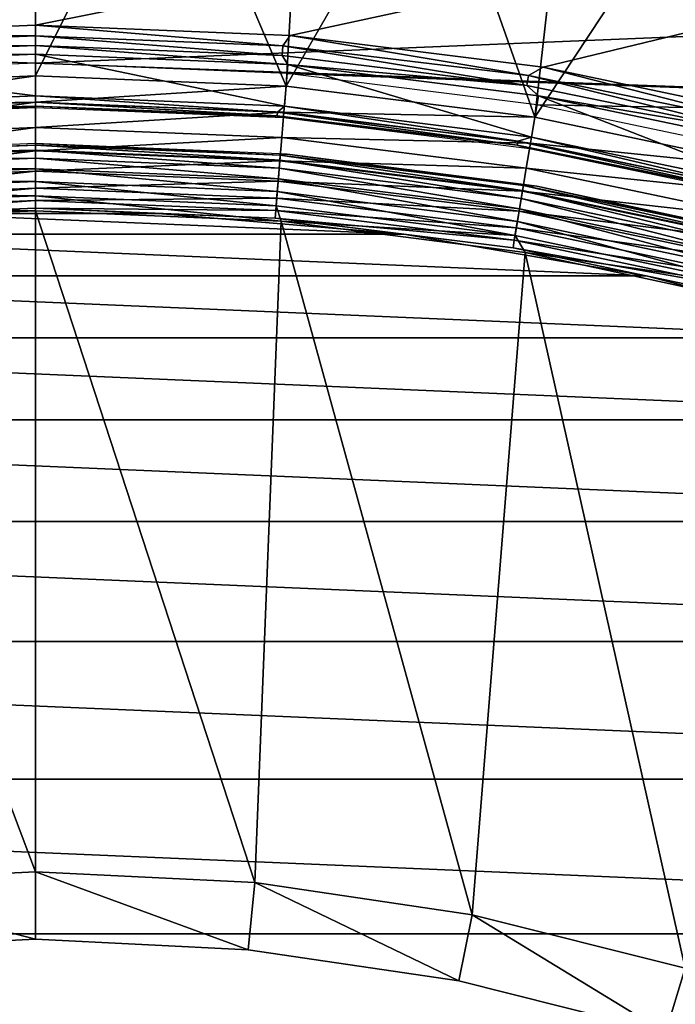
# Model space of a CAD drawing. Header units: millimetres. Extents: x -43.6 to 43.6, y -43.6 to 43.6.
# Tile 275 of 350: x -0.1 to 4.7, y 15.6 to 22.9. Entities that reach past the tile are written whole.
import ezdxf

# ---------------------------------------------------------------- set-up
doc = ezdxf.new("R2010")
doc.units = ezdxf.units.MM
doc.header["$LTSCALE"] = 65.185185
for name, color, linetype in [('100', 7, 'CONTINUOUS'), ('101', 7, 'CONTINUOUS'), ('25', 7, 'CONTINUOUS'), ('27', 7, 'CONTINUOUS'), ('30', 7, 'CONTINUOUS'), ('34', 7, 'CONTINUOUS'), ('35', 7, 'CONTINUOUS'), ('36', 7, 'CONTINUOUS'), ('37', 7, 'CONTINUOUS'), ('379', 7, 'CONTINUOUS'), ('38', 7, 'CONTINUOUS'), ('380', 7, 'CONTINUOUS'), ('39', 7, 'CONTINUOUS'), ('40', 7, 'CONTINUOUS'), ('41', 7, 'CONTINUOUS'), ('51', 7, 'CONTINUOUS'), ('96', 7, 'CONTINUOUS'), ('97', 7, 'CONTINUOUS'), ('98', 7, 'CONTINUOUS'), ('99', 7, 'CONTINUOUS')]:
    doc.layers.add(name, color=color, linetype=linetype)

msp = doc.modelspace()

# ---------------------------------------------------------------- linework, layer by layer
at = {"layer": '100', "color": 2, "linetype": 'CONTINUOUS'}
for points in [[(1.8458, 22.2751, -7.8877), (0, 22.3514, -7.8877), (1.7947, 22.2316, -7.9515), (1.8458, 22.2751, -7.8877)], [(0, 22.3514, -7.8877), (0, 22.304, -7.9515), (1.7947, 22.2316, -7.9515), (0, 22.3514, -7.8877)], [(0, 22.2749, -8.0257), (1.7924, 22.2027, -8.0257), (0, 22.304, -7.9515), (0, 22.2749, -8.0257)], [(0, 22.304, -7.9515), (1.7924, 22.2027, -8.0257), (1.7947, 22.2316, -7.9515), (0, 22.304, -7.9515)], [(0, 22.2664, -8.1049), (1.8387, 22.1904, -8.1049), (0, 22.2749, -8.0257), (0, 22.2664, -8.1049)], [(0, 22.2749, -8.0257), (1.8387, 22.1904, -8.1049), (1.7924, 22.2027, -8.0257), (0, 22.2749, -8.0257)], [(1.8458, 22.2751, -7.8877), (1.7947, 22.2316, -7.9515), (3.5778, 22.0151, -7.9515), (1.8458, 22.2751, -7.8877)], [(3.6789, 22.0466, -7.8877), (1.8458, 22.2751, -7.8877), (3.5778, 22.0151, -7.9515), (3.6789, 22.0466, -7.8877)], [(1.7924, 22.2027, -8.0257), (3.5731, 21.9864, -8.0257), (1.7947, 22.2316, -7.9515), (1.7924, 22.2027, -8.0257)], [(1.7924, 22.2027, -8.0257), (1.8387, 22.1904, -8.1049), (3.5731, 21.9864, -8.0257), (1.7924, 22.2027, -8.0257)], [(1.7947, 22.2316, -7.9515), (3.5731, 21.9864, -8.0257), (3.5778, 22.0151, -7.9515), (1.7947, 22.2316, -7.9515)], [(1.8387, 22.1904, -8.1049), (3.6649, 21.9627, -8.1049), (3.5731, 21.9864, -8.0257), (1.8387, 22.1904, -8.1049)], [(3.6789, 22.0466, -7.8877), (3.5778, 22.0151, -7.9515), (5.3377, 21.6558, -7.9515), (3.6789, 22.0466, -7.8877)], [(5.4869, 21.6675, -7.8877), (3.6789, 22.0466, -7.8877), (5.3377, 21.6558, -7.9515), (5.4869, 21.6675, -7.8877)], [(3.5731, 21.9864, -8.0257), (5.3307, 21.6276, -8.0257), (3.5778, 22.0151, -7.9515), (3.5731, 21.9864, -8.0257)], [(3.5731, 21.9864, -8.0257), (3.6649, 21.9627, -8.1049), (5.3307, 21.6276, -8.0257), (3.5731, 21.9864, -8.0257)], [(3.5778, 22.0151, -7.9515), (5.3307, 21.6276, -8.0257), (5.3377, 21.6558, -7.9515), (3.5778, 22.0151, -7.9515)], [(3.6649, 21.9627, -8.1049), (5.4661, 21.5851, -8.1049), (5.3307, 21.6276, -8.0257), (3.6649, 21.9627, -8.1049)]]:
    msp.add_3dface(points, dxfattribs=at)
at = {"layer": '101', "color": 2, "linetype": 'CONTINUOUS'}
for points in [[(0, 22.3514, -7.8877), (-1.8458, 22.2751, -7.8877), (0, 22.304, -7.9515), (0, 22.3514, -7.8877)], [(0, 22.304, -7.9515), (-1.8458, 22.2751, -7.8877), (-1.7947, 22.2316, -7.9515), (0, 22.304, -7.9515)], [(-1.8387, 22.1904, -8.1049), (0, 22.2664, -8.1049), (-1.7924, 22.2027, -8.0257), (-1.8387, 22.1904, -8.1049)], [(0, 22.2749, -8.0257), (0, 22.304, -7.9515), (-1.7947, 22.2316, -7.9515), (0, 22.2749, -8.0257)], [(-1.7924, 22.2027, -8.0257), (0, 22.2749, -8.0257), (-1.7947, 22.2316, -7.9515), (-1.7924, 22.2027, -8.0257)], [(0, 22.2664, -8.1049), (0, 22.2749, -8.0257), (-1.7924, 22.2027, -8.0257), (0, 22.2664, -8.1049)]]:
    msp.add_3dface(points, dxfattribs=at)
at = {"layer": '25', "color": 7, "linetype": 'CONTINUOUS'}
for points in [[(-0.9125, 21.4806, -12.8785), (0.9125, 21.4806, -12.8785), (-0.9125, 21.4806, -26.7285), (-0.9125, 21.4806, -12.8785)], [(-0.9125, 21.4806, -26.7285), (0.9125, 21.4806, -12.8785), (0.9125, 21.4806, -26.7285), (-0.9125, 21.4806, -26.7285)], [(0.9125, 21.4806, -12.8785), (2.7309, 21.3259, -12.8785), (0.9125, 21.4806, -26.7285), (0.9125, 21.4806, -12.8785)], [(0.9125, 21.4806, -26.7285), (2.7309, 21.3259, -12.8785), (2.7309, 21.3259, -26.7285), (0.9125, 21.4806, -26.7285)], [(2.7309, 21.3259, -12.8785), (4.5296, 21.0174, -12.8785), (2.7309, 21.3259, -26.7285), (2.7309, 21.3259, -12.8785)], [(2.7309, 21.3259, -26.7285), (4.5296, 21.0174, -12.8785), (4.5296, 21.0174, -26.7285), (2.7309, 21.3259, -26.7285)], [(4.5296, 21.0174, -12.8785), (6.2957, 20.5576, -12.8785), (4.5296, 21.0174, -26.7285), (4.5296, 21.0174, -12.8785)], [(4.5296, 21.0174, -26.7285), (6.2957, 20.5576, -12.8785), (6.2957, 20.5576, -26.7285), (4.5296, 21.0174, -26.7285)]]:
    msp.add_3dface(points, dxfattribs=at)
at = {"layer": '27', "color": 7, "linetype": 'CONTINUOUS'}
for points in [[(0, 22.5, -11.8785), (-1.8581, 22.4231, -11.8785), (0, 24.5, -11.8785), (0, 22.5, -11.8785)], [(0, 24.5, -11.8785), (-1.8581, 22.4231, -11.8785), (-0.9861, 24.4802, -11.8785), (0, 24.5, -11.8785)], [(0.9861, 24.4802, -11.8785), (0, 22.5, -11.8785), (0, 24.5, -11.8785), (0.9861, 24.4802, -11.8785)], [(1.8581, 22.4231, -11.8785), (0, 22.5, -11.8785), (0.9861, 24.4802, -11.8785), (1.8581, 22.4231, -11.8785)], [(1.9708, 24.4206, -11.8785), (1.8581, 22.4231, -11.8785), (0.9861, 24.4802, -11.8785), (1.9708, 24.4206, -11.8785)], [(2.9526, 24.3214, -11.8785), (1.8581, 22.4231, -11.8785), (1.9708, 24.4206, -11.8785), (2.9526, 24.3214, -11.8785)], [(3.7034, 22.1931, -11.8785), (1.8581, 22.4231, -11.8785), (2.9526, 24.3214, -11.8785), (3.7034, 22.1931, -11.8785)], [(3.9295, 24.1828, -11.8785), (3.7034, 22.1931, -11.8785), (2.9526, 24.3214, -11.8785), (3.9295, 24.1828, -11.8785)], [(4.9001, 24.005, -11.8785), (3.7034, 22.1931, -11.8785), (3.9295, 24.1828, -11.8785), (4.9001, 24.005, -11.8785)], [(5.5236, 21.8115, -11.8785), (3.7034, 22.1931, -11.8785), (4.9001, 24.005, -11.8785), (5.5236, 21.8115, -11.8785)]]:
    msp.add_3dface(points, dxfattribs=at)
at = {"layer": '30', "color": 7, "linetype": 'CONTINUOUS'}
for points in [[(-1.8581, 22.4231, -11.8785), (0, 22.5, -11.8785), (-1.842, 22.2299, -11.8975), (-1.8581, 22.4231, -11.8785)], [(0, 22.5, -11.8785), (0, 22.3061, -11.8975), (-1.842, 22.2299, -11.8975), (0, 22.5, -11.8785)], [(0, 22.5, -11.8785), (1.8581, 22.4231, -11.8785), (0, 22.3061, -11.8975), (0, 22.5, -11.8785)], [(1.8581, 22.4231, -11.8785), (1.842, 22.2299, -11.8975), (0, 22.3061, -11.8975), (1.8581, 22.4231, -11.8785)], [(1.8581, 22.4231, -11.8785), (3.7034, 22.1931, -11.8785), (1.842, 22.2299, -11.8975), (1.8581, 22.4231, -11.8785)], [(0, 22.3061, -11.8975), (-1.8265, 22.0427, -11.9543), (-1.842, 22.2299, -11.8975), (0, 22.3061, -11.8975)], [(0, 22.1182, -11.9543), (-1.8265, 22.0427, -11.9543), (0, 22.3061, -11.8975), (0, 22.1182, -11.9543)], [(1.842, 22.2299, -11.8975), (0, 22.1182, -11.9543), (0, 22.3061, -11.8975), (1.842, 22.2299, -11.8975)], [(1.8265, 22.0427, -11.9543), (0, 22.1182, -11.9543), (1.842, 22.2299, -11.8975), (1.8265, 22.0427, -11.9543)], [(3.6715, 22.0018, -11.8975), (1.8265, 22.0427, -11.9543), (1.842, 22.2299, -11.8975), (3.6715, 22.0018, -11.8975)], [(3.7034, 22.1931, -11.8785), (3.6715, 22.0018, -11.8975), (1.842, 22.2299, -11.8975), (3.7034, 22.1931, -11.8785)], [(3.7034, 22.1931, -11.8785), (5.5236, 21.8115, -11.8785), (3.6715, 22.0018, -11.8975), (3.7034, 22.1931, -11.8785)], [(0, 22.1182, -11.9543), (-1.8122, 21.8701, -12.0466), (-1.8265, 22.0427, -11.9543), (0, 22.1182, -11.9543)], [(0, 21.9451, -12.0466), (-1.8122, 21.8701, -12.0466), (0, 22.1182, -11.9543), (0, 21.9451, -12.0466)], [(1.8265, 22.0427, -11.9543), (0, 21.9451, -12.0466), (0, 22.1182, -11.9543), (1.8265, 22.0427, -11.9543)], [(1.8122, 21.8701, -12.0466), (0, 21.9451, -12.0466), (1.8265, 22.0427, -11.9543), (1.8122, 21.8701, -12.0466)], [(3.6405, 21.8166, -11.9543), (1.8122, 21.8701, -12.0466), (1.8265, 22.0427, -11.9543), (3.6405, 21.8166, -11.9543)], [(3.6405, 21.8166, -11.9543), (1.8265, 22.0427, -11.9543), (3.6715, 22.0018, -11.8975), (3.6405, 21.8166, -11.9543)], [(5.4758, 21.6235, -11.8975), (3.6405, 21.8166, -11.9543), (3.6715, 22.0018, -11.8975), (5.4758, 21.6235, -11.8975)], [(5.5236, 21.8115, -11.8785), (5.4758, 21.6235, -11.8975), (3.6715, 22.0018, -11.8975), (5.5236, 21.8115, -11.8785)], [(0, 21.9451, -12.0466), (-1.7997, 21.7189, -12.171), (-1.8122, 21.8701, -12.0466), (0, 21.9451, -12.0466)], [(0, 21.7933, -12.171), (-1.7997, 21.7189, -12.171), (0, 21.9451, -12.0466), (0, 21.7933, -12.171)], [(1.8122, 21.8701, -12.0466), (0, 21.7933, -12.171), (0, 21.9451, -12.0466), (1.8122, 21.8701, -12.0466)], [(1.7997, 21.7189, -12.171), (0, 21.7933, -12.171), (1.8122, 21.8701, -12.0466), (1.7997, 21.7189, -12.171)], [(3.612, 21.6458, -12.0466), (1.7997, 21.7189, -12.171), (1.8122, 21.8701, -12.0466), (3.612, 21.6458, -12.0466)], [(3.612, 21.6458, -12.0466), (1.8122, 21.8701, -12.0466), (3.6405, 21.8166, -11.9543), (3.612, 21.6458, -12.0466)], [(0, 21.7933, -12.171), (-1.7894, 21.5947, -12.3226), (-1.7997, 21.7189, -12.171), (0, 21.7933, -12.171)], [(0, 21.6687, -12.3226), (-1.7894, 21.5947, -12.3226), (0, 21.7933, -12.171), (0, 21.6687, -12.3226)], [(1.7997, 21.7189, -12.171), (0, 21.6687, -12.3226), (0, 21.7933, -12.171), (1.7997, 21.7189, -12.171)], [(5.4297, 21.4414, -11.9543), (3.612, 21.6458, -12.0466), (3.6405, 21.8166, -11.9543), (5.4297, 21.4414, -11.9543)], [(5.4297, 21.4414, -11.9543), (3.6405, 21.8166, -11.9543), (5.4758, 21.6235, -11.8975), (5.4297, 21.4414, -11.9543)], [(1.7894, 21.5947, -12.3226), (0, 21.6687, -12.3226), (1.7997, 21.7189, -12.171), (1.7894, 21.5947, -12.3226)], [(3.5871, 21.4961, -12.171), (1.7894, 21.5947, -12.3226), (1.7997, 21.7189, -12.171), (3.5871, 21.4961, -12.171)], [(3.5871, 21.4961, -12.171), (1.7997, 21.7189, -12.171), (3.612, 21.6458, -12.0466), (3.5871, 21.4961, -12.171)], [(0, 21.6687, -12.3226), (-1.7817, 21.5025, -12.4957), (-1.7894, 21.5947, -12.3226), (0, 21.6687, -12.3226)], [(0, 21.5762, -12.4957), (-1.7817, 21.5025, -12.4957), (0, 21.6687, -12.3226), (0, 21.5762, -12.4957)], [(1.7894, 21.5947, -12.3226), (0, 21.5762, -12.4957), (0, 21.6687, -12.3226), (1.7894, 21.5947, -12.3226)], [(5.3872, 21.2736, -12.0466), (3.5871, 21.4961, -12.171), (3.612, 21.6458, -12.0466), (5.3872, 21.2736, -12.0466)], [(5.3872, 21.2736, -12.0466), (3.612, 21.6458, -12.0466), (5.4297, 21.4414, -11.9543), (5.3872, 21.2736, -12.0466)], [(0, 21.5762, -12.4957), (-1.777, 21.4457, -12.6834), (-1.7817, 21.5025, -12.4957), (0, 21.5762, -12.4957)], [(0, 21.5192, -12.6834), (-1.777, 21.4457, -12.6834), (0, 21.5762, -12.4957), (0, 21.5192, -12.6834)], [(1.7817, 21.5025, -12.4957), (0, 21.5762, -12.4957), (1.7894, 21.5947, -12.3226), (1.7817, 21.5025, -12.4957)], [(1.7817, 21.5025, -12.4957), (0, 21.5192, -12.6834), (0, 21.5762, -12.4957), (1.7817, 21.5025, -12.4957)], [(3.5666, 21.3732, -12.3226), (1.7817, 21.5025, -12.4957), (1.7894, 21.5947, -12.3226), (3.5666, 21.3732, -12.3226)], [(3.5666, 21.3732, -12.3226), (1.7894, 21.5947, -12.3226), (3.5871, 21.4961, -12.171), (3.5666, 21.3732, -12.3226)], [(0, 21.5192, -12.6834), (-0.9125, 21.4806, -12.8785), (-1.777, 21.4457, -12.6834), (0, 21.5192, -12.6834)], [(0.9125, 21.4806, -12.8785), (-0.9125, 21.4806, -12.8785), (0, 21.5192, -12.6834), (0.9125, 21.4806, -12.8785)], [(1.777, 21.4457, -12.6834), (0.9125, 21.4806, -12.8785), (0, 21.5192, -12.6834), (1.777, 21.4457, -12.6834)], [(1.777, 21.4457, -12.6834), (0, 21.5192, -12.6834), (1.7817, 21.5025, -12.4957), (1.777, 21.4457, -12.6834)], [(2.7309, 21.3259, -12.8785), (0.9125, 21.4806, -12.8785), (1.777, 21.4457, -12.6834), (2.7309, 21.3259, -12.8785)], [(3.5513, 21.2819, -12.4957), (1.777, 21.4457, -12.6834), (1.7817, 21.5025, -12.4957), (3.5513, 21.2819, -12.4957)], [(3.5513, 21.2819, -12.4957), (1.7817, 21.5025, -12.4957), (3.5666, 21.3732, -12.3226), (3.5513, 21.2819, -12.4957)], [(5.3499, 21.1264, -12.171), (3.5666, 21.3732, -12.3226), (3.5871, 21.4961, -12.171), (5.3499, 21.1264, -12.171)], [(5.3499, 21.1264, -12.171), (3.5871, 21.4961, -12.171), (5.3872, 21.2736, -12.0466), (5.3499, 21.1264, -12.171)], [(3.5419, 21.2257, -12.6834), (2.7309, 21.3259, -12.8785), (1.777, 21.4457, -12.6834), (3.5419, 21.2257, -12.6834)], [(3.5419, 21.2257, -12.6834), (1.777, 21.4457, -12.6834), (3.5513, 21.2819, -12.4957), (3.5419, 21.2257, -12.6834)], [(4.5296, 21.0174, -12.8785), (2.7309, 21.3259, -12.8785), (3.5419, 21.2257, -12.6834), (4.5296, 21.0174, -12.8785)], [(5.3194, 21.0057, -12.3226), (3.5513, 21.2819, -12.4957), (3.5666, 21.3732, -12.3226), (5.3194, 21.0057, -12.3226)], [(5.3194, 21.0057, -12.3226), (3.5666, 21.3732, -12.3226), (5.3499, 21.1264, -12.171), (5.3194, 21.0057, -12.3226)], [(5.2966, 20.916, -12.4957), (3.5419, 21.2257, -12.6834), (3.5513, 21.2819, -12.4957), (5.2966, 20.916, -12.4957)], [(5.2966, 20.916, -12.4957), (3.5513, 21.2819, -12.4957), (5.3194, 21.0057, -12.3226), (5.2966, 20.916, -12.4957)], [(5.2827, 20.8607, -12.6834), (4.5296, 21.0174, -12.8785), (3.5419, 21.2257, -12.6834), (5.2827, 20.8607, -12.6834)], [(5.2827, 20.8607, -12.6834), (3.5419, 21.2257, -12.6834), (5.2966, 20.916, -12.4957), (5.2827, 20.8607, -12.6834)], [(6.2957, 20.5576, -12.8785), (4.5296, 21.0174, -12.8785), (5.2827, 20.8607, -12.6834), (6.2957, 20.5576, -12.8785)]]:
    msp.add_3dface(points, dxfattribs=at)
at = {"layer": '34', "color": 7, "linetype": 'CONTINUOUS'}
for points in [[(0, 16.1, -7.9785), (-1.5781, 16.0225, -7.9785), (0, 16.1, -9.6285), (0, 16.1, -7.9785)], [(0, 16.1, -9.6285), (-1.5781, 16.0225, -7.9785), (-1.5781, 16.0225, -9.6285), (0, 16.1, -9.6285)]]:
    msp.add_3dface(points, dxfattribs=at)
at = {"layer": '35', "color": 7, "linetype": 'CONTINUOUS'}
for points in [[(0, 21.5, -7.4785), (-1.8228, 21.4226, -7.4785), (0, 16.6, -7.4785), (0, 21.5, -7.4785)], [(1.8228, 21.4226, -7.4785), (0, 21.5, -7.4785), (1.6271, 16.5201, -7.4785), (1.8228, 21.4226, -7.4785)], [(1.6271, 16.5201, -7.4785), (0, 21.5, -7.4785), (0, 16.6, -7.4785), (1.6271, 16.5201, -7.4785)], [(0, 16.6, -7.4785), (-1.8228, 21.4226, -7.4785), (-1.6271, 16.5201, -7.4785), (0, 16.6, -7.4785)], [(3.2385, 16.281, -7.4785), (1.8228, 21.4226, -7.4785), (1.6271, 16.5201, -7.4785), (3.2385, 16.281, -7.4785)], [(3.6329, 21.1908, -7.4785), (1.8228, 21.4226, -7.4785), (3.2385, 16.281, -7.4785), (3.6329, 21.1908, -7.4785)], [(4.8187, 15.8852, -7.4785), (3.6329, 21.1908, -7.4785), (3.2385, 16.281, -7.4785), (4.8187, 15.8852, -7.4785)], [(5.4171, 20.8064, -7.4785), (3.6329, 21.1908, -7.4785), (4.8187, 15.8852, -7.4785), (5.4171, 20.8064, -7.4785)]]:
    msp.add_3dface(points, dxfattribs=at)
at = {"layer": '36', "color": 7, "linetype": 'CONTINUOUS'}
for points in [[(0, 16.1, -7.9785), (0, 16.1, -9.6285), (1.5781, 16.0225, -9.6285), (0, 16.1, -7.9785)], [(1.5781, 16.0225, -7.9785), (0, 16.1, -7.9785), (1.5781, 16.0225, -9.6285), (1.5781, 16.0225, -7.9785)], [(3.1409, 15.7906, -7.9785), (1.5781, 16.0225, -7.9785), (3.141, 15.7906, -9.6285), (3.1409, 15.7906, -7.9785)], [(3.141, 15.7906, -9.6285), (1.5781, 16.0225, -7.9785), (1.5781, 16.0225, -9.6285), (3.141, 15.7906, -9.6285)], [(4.6736, 15.4067, -7.9785), (3.1409, 15.7906, -7.9785), (4.6736, 15.4067, -9.6285), (4.6736, 15.4067, -7.9785)], [(4.6736, 15.4067, -9.6285), (3.1409, 15.7906, -7.9785), (3.141, 15.7906, -9.6285), (4.6736, 15.4067, -9.6285)]]:
    msp.add_3dface(points, dxfattribs=at)
at = {"layer": '37', "color": 7, "linetype": 'CONTINUOUS'}
for points in [[(1.8657, 21.9207, -7.9785), (0, 22, -7.9785), (1.8157, 21.9124, -7.8673), (1.8657, 21.9207, -7.9785)], [(1.8157, 21.9124, -7.8673), (0, 22, -7.9785), (0, 21.9875, -7.8673), (1.8157, 21.9124, -7.8673)], [(1.8157, 21.9124, -7.8673), (0, 21.9875, -7.8673), (1.8127, 21.8755, -7.7615), (1.8157, 21.9124, -7.8673)], [(1.8127, 21.8755, -7.7615), (0, 21.9875, -7.8673), (0, 21.9504, -7.7615), (1.8127, 21.8755, -7.7615)], [(1.8127, 21.8755, -7.7615), (0, 21.9504, -7.7615), (1.8077, 21.816, -7.6666), (1.8127, 21.8755, -7.7615)], [(1.8077, 21.816, -7.6666), (0, 21.9504, -7.7615), (0, 21.8908, -7.6666), (1.8077, 21.816, -7.6666)], [(3.6129, 21.6511, -7.7615), (1.8157, 21.9124, -7.8673), (1.8127, 21.8755, -7.7615), (3.6129, 21.6511, -7.7615)], [(3.619, 21.6876, -7.8673), (1.8657, 21.9207, -7.9785), (1.8157, 21.9124, -7.8673), (3.619, 21.6876, -7.8673)], [(3.619, 21.6876, -7.8673), (1.8157, 21.9124, -7.8673), (3.6129, 21.6511, -7.7615), (3.619, 21.6876, -7.8673)], [(3.718, 21.6836, -7.9785), (1.8657, 21.9207, -7.9785), (3.619, 21.6876, -7.8673), (3.718, 21.6836, -7.9785)], [(1.8077, 21.816, -7.6666), (0, 21.8908, -7.6666), (1.8012, 21.737, -7.5874), (1.8077, 21.816, -7.6666)], [(1.8012, 21.737, -7.5874), (0, 21.8908, -7.6666), (0, 21.8115, -7.5874), (1.8012, 21.737, -7.5874)], [(3.6031, 21.5922, -7.6666), (1.8127, 21.8755, -7.7615), (1.8077, 21.816, -7.6666), (3.6031, 21.5922, -7.6666)], [(3.6129, 21.6511, -7.7615), (1.8127, 21.8755, -7.7615), (3.6031, 21.5922, -7.6666), (3.6129, 21.6511, -7.7615)], [(1.8012, 21.737, -7.5874), (0, 21.8115, -7.5874), (1.7933, 21.6424, -7.5278), (1.8012, 21.737, -7.5874)], [(1.7933, 21.6424, -7.5278), (0, 21.8115, -7.5874), (0, 21.7165, -7.5278), (1.7933, 21.6424, -7.5278)], [(3.5901, 21.514, -7.5874), (1.8077, 21.816, -7.6666), (1.8012, 21.737, -7.5874), (3.5901, 21.514, -7.5874)], [(3.6031, 21.5922, -7.6666), (1.8077, 21.816, -7.6666), (3.5901, 21.514, -7.5874), (3.6031, 21.5922, -7.6666)], [(1.7933, 21.6424, -7.5278), (0, 21.7165, -7.5278), (1.7846, 21.5369, -7.4909), (1.7933, 21.6424, -7.5278)], [(1.7846, 21.5369, -7.4909), (0, 21.7165, -7.5278), (0, 21.6107, -7.4909), (1.7846, 21.5369, -7.4909)], [(3.5744, 21.4204, -7.5278), (1.8012, 21.737, -7.5874), (1.7933, 21.6424, -7.5278), (3.5744, 21.4204, -7.5278)], [(3.5901, 21.514, -7.5874), (1.8012, 21.737, -7.5874), (3.5744, 21.4204, -7.5278), (3.5901, 21.514, -7.5874)], [(5.3885, 21.2788, -7.7615), (3.619, 21.6876, -7.8673), (3.6129, 21.6511, -7.7615), (5.3885, 21.2788, -7.7615)], [(5.3976, 21.3147, -7.8673), (3.718, 21.6836, -7.9785), (3.619, 21.6876, -7.8673), (5.3976, 21.3147, -7.8673)], [(5.3976, 21.3147, -7.8673), (3.619, 21.6876, -7.8673), (5.3885, 21.2788, -7.7615), (5.3976, 21.3147, -7.8673)], [(5.5435, 21.2901, -7.9785), (3.718, 21.6836, -7.9785), (5.3976, 21.3147, -7.8673), (5.5435, 21.2901, -7.9785)], [(0, 21.5, -7.4785), (1.8228, 21.4226, -7.4785), (0, 21.6107, -7.4909), (0, 21.5, -7.4785)], [(1.8228, 21.4226, -7.4785), (1.7846, 21.5369, -7.4909), (0, 21.6107, -7.4909), (1.8228, 21.4226, -7.4785)], [(3.557, 21.316, -7.4909), (1.7933, 21.6424, -7.5278), (1.7846, 21.5369, -7.4909), (3.557, 21.316, -7.4909)], [(3.5744, 21.4204, -7.5278), (1.7933, 21.6424, -7.5278), (3.557, 21.316, -7.4909), (3.5744, 21.4204, -7.5278)], [(5.3739, 21.2209, -7.6666), (3.6129, 21.6511, -7.7615), (3.6031, 21.5922, -7.6666), (5.3739, 21.2209, -7.6666)], [(5.3885, 21.2788, -7.7615), (3.6129, 21.6511, -7.7615), (5.3739, 21.2209, -7.6666), (5.3885, 21.2788, -7.7615)], [(1.8228, 21.4226, -7.4785), (3.557, 21.316, -7.4909), (1.7846, 21.5369, -7.4909), (1.8228, 21.4226, -7.4785)], [(5.3544, 21.1441, -7.5874), (3.6031, 21.5922, -7.6666), (3.5901, 21.514, -7.5874), (5.3544, 21.1441, -7.5874)], [(5.3739, 21.2209, -7.6666), (3.6031, 21.5922, -7.6666), (5.3544, 21.1441, -7.5874), (5.3739, 21.2209, -7.6666)], [(5.3311, 21.052, -7.5278), (3.5901, 21.514, -7.5874), (3.5744, 21.4204, -7.5278), (5.3311, 21.052, -7.5278)], [(5.3544, 21.1441, -7.5874), (3.5901, 21.514, -7.5874), (5.3311, 21.052, -7.5278), (5.3544, 21.1441, -7.5874)], [(1.8228, 21.4226, -7.4785), (3.6329, 21.1908, -7.4785), (3.557, 21.316, -7.4909), (1.8228, 21.4226, -7.4785)], [(5.3051, 20.9494, -7.4909), (3.5744, 21.4204, -7.5278), (3.557, 21.316, -7.4909), (5.3051, 20.9494, -7.4909)], [(5.3311, 21.052, -7.5278), (3.5744, 21.4204, -7.5278), (5.3051, 20.9494, -7.4909), (5.3311, 21.052, -7.5278)], [(3.6329, 21.1908, -7.4785), (5.3051, 20.9494, -7.4909), (3.557, 21.316, -7.4909), (3.6329, 21.1908, -7.4785)], [(3.6329, 21.1908, -7.4785), (5.4171, 20.8064, -7.4785), (5.3051, 20.9494, -7.4909), (3.6329, 21.1908, -7.4785)]]:
    msp.add_3dface(points, dxfattribs=at)
at = {"layer": '379', "color": 7, "linetype": 'CONTINUOUS'}
for points in [[(-0.9125, 21.4806, -75.5285), (2.7308, 21.3259, -75.5285), (-2.7308, 21.3259, -75.5285), (-0.9125, 21.4806, -75.5285)], [(0.9125, 21.4806, -75.5285), (2.7308, 21.3259, -75.5285), (-0.9125, 21.4806, -75.5285), (0.9125, 21.4806, -75.5285)], [(-2.7308, 21.3259, -75.5285), (4.5297, 21.0174, -75.5285), (-4.5297, 21.0174, -75.5285), (-2.7308, 21.3259, -75.5285)], [(2.7308, 21.3259, -75.5285), (4.5297, 21.0174, -75.5285), (-2.7308, 21.3259, -75.5285), (2.7308, 21.3259, -75.5285)], [(-4.5297, 21.0174, -75.5285), (6.2956, 20.5576, -75.5285), (-6.2956, 20.5576, -75.5285), (-4.5297, 21.0174, -75.5285)], [(4.5297, 21.0174, -75.5285), (6.2956, 20.5576, -75.5285), (-4.5297, 21.0174, -75.5285), (4.5297, 21.0174, -75.5285)], [(-6.2956, 20.5576, -75.5285), (8.0165, 19.9496, -75.5285), (-8.0165, 19.9496, -75.5285), (-6.2956, 20.5576, -75.5285)], [(6.2956, 20.5576, -75.5285), (8.0165, 19.9496, -75.5285), (-6.2956, 20.5576, -75.5285), (6.2956, 20.5576, -75.5285)], [(-8.0165, 19.9496, -75.5285), (9.6793, 19.1979, -75.5285), (-9.6793, 19.1979, -75.5285), (-8.0165, 19.9496, -75.5285)], [(8.0165, 19.9496, -75.5285), (9.6793, 19.1979, -75.5285), (-8.0165, 19.9496, -75.5285), (8.0165, 19.9496, -75.5285)], [(-9.6793, 19.1979, -75.5285), (11.2727, 18.3078, -75.5285), (-11.2727, 18.3078, -75.5285), (-9.6793, 19.1979, -75.5285)], [(9.6793, 19.1979, -75.5285), (11.2727, 18.3078, -75.5285), (-9.6793, 19.1979, -75.5285), (9.6793, 19.1979, -75.5285)], [(-11.2727, 18.3078, -75.5285), (12.7846, 17.286, -75.5285), (-12.7846, 17.286, -75.5285), (-11.2727, 18.3078, -75.5285)], [(11.2727, 18.3078, -75.5285), (12.7846, 17.286, -75.5285), (-11.2727, 18.3078, -75.5285), (11.2727, 18.3078, -75.5285)], [(-12.7846, 17.286, -75.5285), (14.2045, 16.1394, -75.5285), (-14.2045, 16.1394, -75.5285), (-12.7846, 17.286, -75.5285)], [(12.7846, 17.286, -75.5285), (14.2045, 16.1394, -75.5285), (-12.7846, 17.286, -75.5285), (12.7846, 17.286, -75.5285)], [(-14.2045, 16.1394, -75.5285), (15.522, 14.8767, -75.5285), (-15.522, 14.8767, -75.5285), (-14.2045, 16.1394, -75.5285)], [(14.2045, 16.1394, -75.5285), (15.522, 14.8767, -75.5285), (-14.2045, 16.1394, -75.5285), (14.2045, 16.1394, -75.5285)]]:
    msp.add_3dface(points, dxfattribs=at)
at = {"layer": '38', "color": 7, "linetype": 'CONTINUOUS'}
for points in [[(0, 21.9875, -7.8673), (0, 22, -7.9785), (-1.8657, 21.9207, -7.9785), (0, 21.9875, -7.8673)], [(0, 21.9875, -7.8673), (-1.8657, 21.9207, -7.9785), (-1.8157, 21.9124, -7.8673), (0, 21.9875, -7.8673)], [(0, 21.9504, -7.7615), (0, 21.9875, -7.8673), (-1.8157, 21.9124, -7.8673), (0, 21.9504, -7.7615)], [(0, 21.9504, -7.7615), (-1.8157, 21.9124, -7.8673), (-1.8127, 21.8755, -7.7615), (0, 21.9504, -7.7615)], [(0, 21.8908, -7.6666), (0, 21.9504, -7.7615), (-1.8127, 21.8755, -7.7615), (0, 21.8908, -7.6666)], [(0, 21.8908, -7.6666), (-1.8127, 21.8755, -7.7615), (-1.8077, 21.816, -7.6666), (0, 21.8908, -7.6666)], [(0, 21.8115, -7.5874), (0, 21.8908, -7.6666), (-1.8077, 21.816, -7.6666), (0, 21.8115, -7.5874)], [(0, 21.8115, -7.5874), (-1.8077, 21.816, -7.6666), (-1.8012, 21.737, -7.5874), (0, 21.8115, -7.5874)], [(0, 21.7165, -7.5278), (0, 21.8115, -7.5874), (-1.8012, 21.737, -7.5874), (0, 21.7165, -7.5278)], [(0, 21.7165, -7.5278), (-1.8012, 21.737, -7.5874), (-1.7933, 21.6424, -7.5278), (0, 21.7165, -7.5278)], [(0, 21.6107, -7.4909), (0, 21.7165, -7.5278), (-1.7933, 21.6424, -7.5278), (0, 21.6107, -7.4909)], [(0, 21.6107, -7.4909), (-1.7933, 21.6424, -7.5278), (-1.7846, 21.5369, -7.4909), (0, 21.6107, -7.4909)], [(0, 21.5, -7.4785), (0, 21.6107, -7.4909), (-1.7846, 21.5369, -7.4909), (0, 21.5, -7.4785)], [(-1.8228, 21.4226, -7.4785), (0, 21.5, -7.4785), (-1.7846, 21.5369, -7.4909), (-1.8228, 21.4226, -7.4785)]]:
    msp.add_3dface(points, dxfattribs=at)
at = {"layer": '380', "color": 7, "linetype": 'CONTINUOUS'}
for points in [[(0.9125, 21.4806, -75.5285), (-0.9125, 21.4806, -75.5285), (0.9125, 21.4806, -26.6285), (0.9125, 21.4806, -75.5285)], [(0.9125, 21.4806, -26.6285), (-0.9125, 21.4806, -75.5285), (-0.9125, 21.4806, -26.6285), (0.9125, 21.4806, -26.6285)], [(2.7308, 21.3259, -75.5285), (0.9125, 21.4806, -75.5285), (2.7309, 21.3259, -26.6285), (2.7308, 21.3259, -75.5285)], [(2.7309, 21.3259, -26.6285), (0.9125, 21.4806, -75.5285), (0.9125, 21.4806, -26.6285), (2.7309, 21.3259, -26.6285)], [(4.5297, 21.0174, -75.5285), (2.7308, 21.3259, -75.5285), (4.5296, 21.0174, -26.6285), (4.5297, 21.0174, -75.5285)], [(4.5296, 21.0174, -26.6285), (2.7308, 21.3259, -75.5285), (2.7309, 21.3259, -26.6285), (4.5296, 21.0174, -26.6285)], [(6.2957, 20.5576, -26.6285), (4.5297, 21.0174, -75.5285), (4.5296, 21.0174, -26.6285), (6.2957, 20.5576, -26.6285)], [(6.2956, 20.5576, -75.5285), (4.5297, 21.0174, -75.5285), (6.2957, 20.5576, -26.6285), (6.2956, 20.5576, -75.5285)]]:
    msp.add_3dface(points, dxfattribs=at)
at = {"layer": '39', "color": 7, "linetype": 'CONTINUOUS'}
for points in [[(0, 16.6, -7.4785), (0, 16.1, -7.9785), (1.5781, 16.0225, -7.9785), (0, 16.6, -7.4785)], [(1.6271, 16.5201, -7.4785), (0, 16.6, -7.4785), (1.5781, 16.0225, -7.9785), (1.6271, 16.5201, -7.4785)], [(1.6271, 16.5201, -7.4785), (1.5781, 16.0225, -7.9785), (3.1409, 15.7906, -7.9785), (1.6271, 16.5201, -7.4785)], [(3.2385, 16.281, -7.4785), (1.6271, 16.5201, -7.4785), (3.1409, 15.7906, -7.9785), (3.2385, 16.281, -7.4785)], [(3.2385, 16.281, -7.4785), (3.1409, 15.7906, -7.9785), (4.6736, 15.4067, -7.9785), (3.2385, 16.281, -7.4785)], [(4.8187, 15.8852, -7.4785), (3.2385, 16.281, -7.4785), (4.6736, 15.4067, -7.9785), (4.8187, 15.8852, -7.4785)], [(4.8187, 15.8852, -7.4785), (4.6736, 15.4067, -7.9785), (6.1612, 14.8745, -7.9785), (4.8187, 15.8852, -7.4785)]]:
    msp.add_3dface(points, dxfattribs=at)
at = {"layer": '40', "color": 7, "linetype": 'CONTINUOUS'}
for points in [[(0, 16.1, -7.9785), (0, 16.6, -7.4785), (-1.6271, 16.5201, -7.4785), (0, 16.1, -7.9785)], [(-1.5781, 16.0225, -7.9785), (0, 16.1, -7.9785), (-1.6271, 16.5201, -7.4785), (-1.5781, 16.0225, -7.9785)]]:
    msp.add_3dface(points, dxfattribs=at)
at = {"layer": '41', "color": 1, "linetype": 'CONTINUOUS'}
for points in [[(-11.2616, 23.0183, -9.4785), (11.1879, 23.0543, -9.4785), (0, 22.5946, -9.4785), (-11.2616, 23.0183, -9.4785)], [(0, 22.5946, -9.4785), (-1.8655, 22.5175, -9.4785), (-11.2616, 23.0183, -9.4785), (0, 22.5946, -9.4785)], [(12.9321, 22.123, -9.4785), (0, 22.5946, -9.4785), (11.1879, 23.0543, -9.4785), (12.9321, 22.123, -9.4785)], [(1.8655, 22.5175, -9.4785), (0, 22.5946, -9.4785), (12.9321, 22.123, -9.4785), (1.8655, 22.5175, -9.4785)], [(3.7186, 22.2865, -9.4785), (1.8655, 22.5175, -9.4785), (12.9321, 22.123, -9.4785), (3.7186, 22.2865, -9.4785)], [(5.5463, 21.9033, -9.4785), (3.7186, 22.2865, -9.4785), (12.9321, 22.123, -9.4785), (5.5463, 21.9033, -9.4785)]]:
    msp.add_3dface(points, dxfattribs=at)
at = {"layer": '51', "color": 2, "linetype": 'CONTINUOUS'}
for points in [[(-28.557, 28.557, -7.4785), (-3.765, 22.5646, -7.4785), (28.557, 28.557, -7.4785), (-28.557, 28.557, -7.4785)], [(-3.765, 22.5646, -7.4785), (-1.8888, 22.7985, -7.4785), (28.557, 28.557, -7.4785), (-3.765, 22.5646, -7.4785)], [(-1.8888, 22.7985, -7.4785), (0, 22.8766, -7.4785), (28.557, 28.557, -7.4785), (-1.8888, 22.7985, -7.4785)], [(0, 22.8766, -7.4785), (1.8888, 22.7985, -7.4785), (28.557, 28.557, -7.4785), (0, 22.8766, -7.4785)], [(1.8888, 22.7985, -7.4785), (3.765, 22.5646, -7.4785), (28.557, 28.557, -7.4785), (1.8888, 22.7985, -7.4785)], [(3.765, 22.5646, -7.4785), (5.6155, 22.1766, -7.4785), (28.557, 28.557, -7.4785), (3.765, 22.5646, -7.4785)]]:
    msp.add_3dface(points, dxfattribs=at)
at = {"layer": '96', "color": 2, "linetype": 'CONTINUOUS'}
for points in [[(0, 22.6617, -7.5692), (-1.8714, 22.5843, -7.5692), (0, 22.3514, -7.8877), (0, 22.6617, -7.5692)], [(0, 22.3514, -7.8877), (-1.8714, 22.5843, -7.5692), (-1.8458, 22.2751, -7.8877), (0, 22.3514, -7.8877)]]:
    msp.add_3dface(points, dxfattribs=at)
at = {"layer": '97', "color": 2, "linetype": 'CONTINUOUS'}
for points in [[(0, 22.6617, -7.5692), (0, 22.3514, -7.8877), (1.8458, 22.2751, -7.8877), (0, 22.6617, -7.5692)], [(1.8714, 22.5843, -7.5692), (0, 22.6617, -7.5692), (1.8458, 22.2751, -7.8877), (1.8714, 22.5843, -7.5692)], [(3.6789, 22.0466, -7.8877), (1.8714, 22.5843, -7.5692), (1.8458, 22.2751, -7.8877), (3.6789, 22.0466, -7.8877)], [(3.73, 22.3526, -7.5692), (1.8714, 22.5843, -7.5692), (3.6789, 22.0466, -7.8877), (3.73, 22.3526, -7.5692)], [(5.4869, 21.6675, -7.8877), (3.73, 22.3526, -7.5692), (3.6789, 22.0466, -7.8877), (5.4869, 21.6675, -7.8877)], [(5.5631, 21.9682, -7.5692), (3.73, 22.3526, -7.5692), (5.4869, 21.6675, -7.8877), (5.5631, 21.9682, -7.5692)]]:
    msp.add_3dface(points, dxfattribs=at)
at = {"layer": '98', "color": 2, "linetype": 'CONTINUOUS'}
for points in [[(1.8888, 22.7985, -7.4785), (0, 22.8766, -7.4785), (1.8344, 22.7237, -7.4891), (1.8888, 22.7985, -7.4785)], [(1.8344, 22.7237, -7.4891), (0, 22.8766, -7.4785), (0, 22.7977, -7.4891), (1.8344, 22.7237, -7.4891)], [(1.8344, 22.7237, -7.4891), (0, 22.7977, -7.4891), (1.8285, 22.6506, -7.5201), (1.8344, 22.7237, -7.4891)], [(1.8285, 22.6506, -7.5201), (0, 22.7977, -7.4891), (0, 22.7242, -7.5201), (1.8285, 22.6506, -7.5201)], [(3.657, 22.5024, -7.4891), (1.8888, 22.7985, -7.4785), (1.8344, 22.7237, -7.4891), (3.657, 22.5024, -7.4891)], [(3.765, 22.5646, -7.4785), (1.8888, 22.7985, -7.4785), (3.657, 22.5024, -7.4891), (3.765, 22.5646, -7.4785)], [(0, 22.6617, -7.5692), (1.8714, 22.5843, -7.5692), (0, 22.7242, -7.5201), (0, 22.6617, -7.5692)], [(1.8714, 22.5843, -7.5692), (1.8285, 22.6506, -7.5201), (0, 22.7242, -7.5201), (1.8714, 22.5843, -7.5692)], [(3.6452, 22.43, -7.5201), (1.8344, 22.7237, -7.4891), (1.8285, 22.6506, -7.5201), (3.6452, 22.43, -7.5201)], [(3.657, 22.5024, -7.4891), (1.8344, 22.7237, -7.4891), (3.6452, 22.43, -7.5201), (3.657, 22.5024, -7.4891)], [(1.8714, 22.5843, -7.5692), (3.6452, 22.43, -7.5201), (1.8285, 22.6506, -7.5201), (1.8714, 22.5843, -7.5692)], [(1.8714, 22.5843, -7.5692), (3.73, 22.3526, -7.5692), (3.6452, 22.43, -7.5201), (1.8714, 22.5843, -7.5692)], [(5.4558, 22.1352, -7.4891), (3.765, 22.5646, -7.4785), (3.657, 22.5024, -7.4891), (5.4558, 22.1352, -7.4891)], [(5.6155, 22.1766, -7.4785), (3.765, 22.5646, -7.4785), (5.4558, 22.1352, -7.4891), (5.6155, 22.1766, -7.4785)], [(5.4383, 22.0639, -7.5201), (3.657, 22.5024, -7.4891), (3.6452, 22.43, -7.5201), (5.4383, 22.0639, -7.5201)], [(5.4558, 22.1352, -7.4891), (3.657, 22.5024, -7.4891), (5.4383, 22.0639, -7.5201), (5.4558, 22.1352, -7.4891)], [(3.73, 22.3526, -7.5692), (5.4383, 22.0639, -7.5201), (3.6452, 22.43, -7.5201), (3.73, 22.3526, -7.5692)], [(3.73, 22.3526, -7.5692), (5.5631, 21.9682, -7.5692), (5.4383, 22.0639, -7.5201), (3.73, 22.3526, -7.5692)]]:
    msp.add_3dface(points, dxfattribs=at)
at = {"layer": '99', "color": 2, "linetype": 'CONTINUOUS'}
for points in [[(0, 22.8766, -7.4785), (-1.8888, 22.7985, -7.4785), (0, 22.7977, -7.4891), (0, 22.8766, -7.4785)], [(0, 22.7977, -7.4891), (-1.8888, 22.7985, -7.4785), (-1.8344, 22.7237, -7.4891), (0, 22.7977, -7.4891)], [(0, 22.7242, -7.5201), (0, 22.7977, -7.4891), (-1.8344, 22.7237, -7.4891), (0, 22.7242, -7.5201)], [(0, 22.7242, -7.5201), (-1.8344, 22.7237, -7.4891), (-1.8285, 22.6506, -7.5201), (0, 22.7242, -7.5201)], [(0, 22.6617, -7.5692), (0, 22.7242, -7.5201), (-1.8285, 22.6506, -7.5201), (0, 22.6617, -7.5692)], [(-1.8714, 22.5843, -7.5692), (0, 22.6617, -7.5692), (-1.8285, 22.6506, -7.5201), (-1.8714, 22.5843, -7.5692)]]:
    msp.add_3dface(points, dxfattribs=at)

doc.saveas('drawing.dxf')
